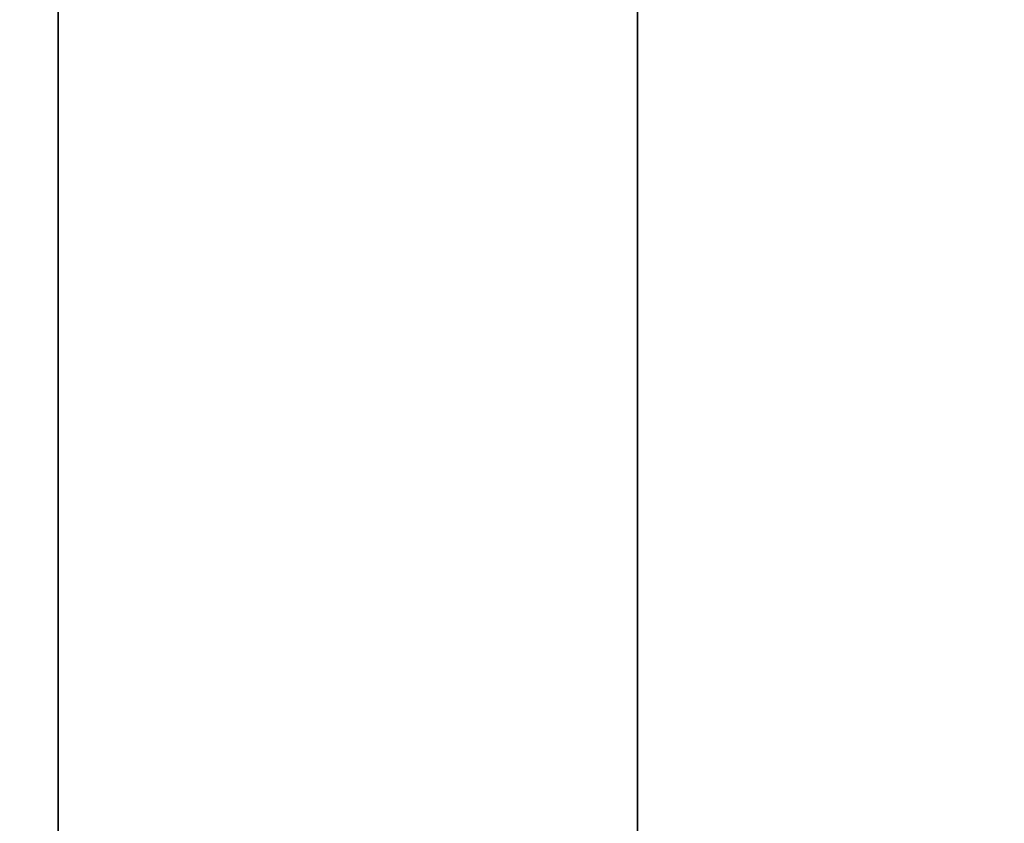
# Model space of a CAD drawing. Header units: millimetres. Extents: x -503 to 6703, y -110 to 249.
# Tile 965 of 1056: x 4033.8 to 4038.9, y -8.82 to -4.66. Entities that reach past the tile are written whole.
import ezdxf

# ---------------------------------------------------------------- set-up
doc = ezdxf.new("R2010")
doc.units = ezdxf.units.MM
doc.layers.add('152', color=7, linetype='Continuous', true_color=0xffffff)

# ---------------------------------------------------------------- blocks, each defined once
blk = doc.blocks.new('UG_SURFACE_004')
at = {"layer": '152', "color": 252, "linetype": 'Continuous', "lineweight": 35}
for points in [[(5156.4999, -9.3, 2212.25), (5156.4999, 230.4, 2212.25), (3843.4999, 230.4, 2212.25), (3843.4999, -9.3, 2212.25)], [(3993.5, -9.3, 2062.2499), (3993.5, 230.4, 2062.2499), (5006.4998, 230.4, 2062.2499), (5006.4998, -9.3, 2062.2499)]]:
    blk.add_3dface(points, dxfattribs=at)
blk = doc.blocks.new('UG_SURFACE_313')
at = {"layer": '152', "color": 35, "linetype": 'Continuous', "lineweight": 35}
for points in [[(4037.0002, 0, 2), (4037.0002, -2), (4037.0002, -9), (4037.0002, -9, 977)], [(4037.0002, -9, 977), (4037.0002, 0, 1027), (4037.0002, 0, 2)], [(4962.9998, -9, 2017), (4962.9998, 0, 2017), (4037.0002, 0, 2017), (4037.0002, -9, 2017)], [(4037.0002, 0, 1027), (4037.0002, -16.6489, 982.7361), (4037.0002, -18.1684, 983.4126), (4037.0002, -16.0274, 1012.5227)], [(4037.0002, 0, 1027), (4037.0002, -15.5359, 981.5), (4037.0002, -16.6489, 982.7361)], [(4037.0002, -16.0274, 1012.5227), (4037.0002, -16.6699, 1014.5), (4037.0002, 0, 1027)], [(4037.0002, 0, 1027), (4037.0002, -9, 977), (4037.0002, -15.0219, 979.9181), (4037.0002, -15.5359, 981.5)], [(4037.0002, -24.75, 1027), (4037.0002, 0, 1027), (4037.0002, -18.0611, 1016.0451), (4037.0002, -19.9604, 1016.8908)], [(4037.0002, -16.6699, 1014.5), (4037.0002, -18.0611, 1016.0451), (4037.0002, 0, 1027)], [(4037.0002, 0, 1027), (4037.0002, -17, 1036.9999), (4037.0002, -17, 1067), (4037.0002, -9, 1192)], [(4037.0002, 0, 1027), (4037.0002, -24.75, 1027), (4037.0002, -24.5, 1036.9999), (4037.0002, -17, 1036.9999)], [(4037.0002, -9, 1192), (4037.0002, -9, 2017), (4037.0002, 0, 2017), (4037.0002, 0, 1027)], [(4962.9998, -2), (4962.9998, -9), (4037.0002, -9), (4037.0002, -2)]]:
    blk.add_3dface(points, dxfattribs=at)
blk = doc.blocks.new('UG_SURFACE_386')
at = {"layer": '152', "color": 252, "linetype": 'Continuous', "lineweight": 35}
for points in [[(4031.4999, -26.22, 2021.75), (4968.5001, -26.22, 2021.75), (4968.5001, 62.62, 2021.75), (4031.4999, 62.62, 2021.75)], [(4033, -26.22, 2020.2501), (4033, 62.62, 2020.2501), (4967, 62.62, 2020.2501), (4967, -26.22, 2020.2501)]]:
    blk.add_3dface(points, dxfattribs=at)
blk = doc.blocks.new('UG_SURFACE_397')
at = {"layer": '152', "color": 252, "linetype": 'Continuous', "lineweight": 35}
for points in [[(4050.0002, 4.0145, -6.75), (4033.9999, 4.0145, -6.75), (4033.9999, -20.9528, -6.75), (4966.0001, -20.9528, -6.75)], [(4033.9999, -20.9528, -7.75), (4033.9999, 4.0145, -7.75), (4050.0002, 4.0145, -7.75)], [(4050.0002, 4.0145, -7.75), (4949.9998, 4.0145, -7.75), (4033.9999, -20.9528, -7.75)], [(4949.9998, 4.0145, -7.75), (4966.0001, 4.0145, -7.75), (4966.0001, -20.9528, -7.75), (4033.9999, -20.9528, -7.75)], [(4033.9999, -20.9528, -6.75), (4033.9999, 4.0145, -6.75), (4033.9999, 4.0145, -7.75), (4033.9999, -20.9528, -7.75)]]:
    blk.add_3dface(points, dxfattribs=at)

msp = doc.modelspace()

# ---------------------------------------------------------------- linework, layer by layer
at = {"layer": '152', "color": 251, "linetype": 'Continuous', "lineweight": -3, "true_color": 0x636466}
for p, q in [((4034, -20.9528, -6.75), (4034, 4.0145, -6.75)), ((4034, -20.9528, -7.75), (4034, 4.0145, -7.75)), ((4037, 0, 2017), (4037, -9, 2017)), ((4037, -2), (4037, -9))]:
    msp.add_line(p, q, dxfattribs=at)

# ---------------------------------------------------------------- block references
for name in ['UG_SURFACE_004', 'UG_SURFACE_386', 'UG_SURFACE_313', 'UG_SURFACE_397']:
    msp.add_blockref(name, (0, 0), dxfattribs=at)

doc.saveas('drawing.dxf')
